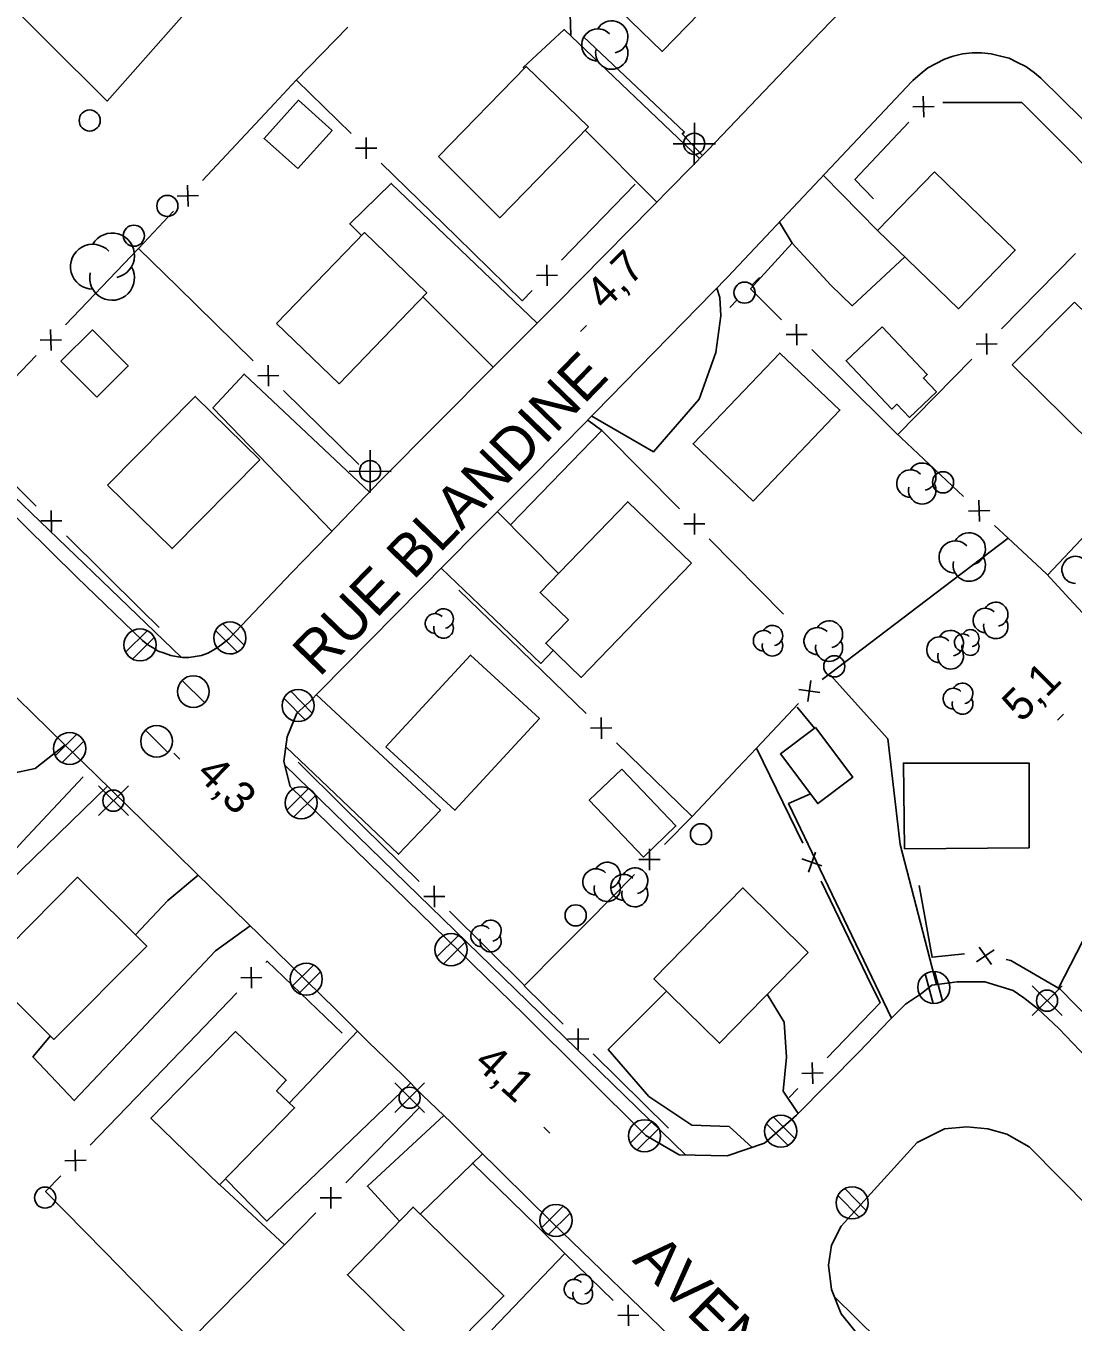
# Model space of a CAD drawing. Extents: x 381879 to 384696, y 5564785 to 5567594.
# Drawn here: x 382820 to 382919.1, y 5565094 to 5565216.7 of the extents above; entities that cross this region are included whole.
import ezdxf

# ---------------------------------------------------------------- set-up
doc = ezdxf.new("R2010")
doc.units = 0
for name, color, linetype in [('Niveau 19', 7, 'Continuous'), ('Niveau 21', 7, 'Continuous'), ('Niveau 22', 7, 'Continuous'), ('Niveau 3', 7, 'Continuous'), ('Niveau 31', 7, 'Continuous'), ('Niveau 36', 7, 'Continuous'), ('Niveau 37', 7, 'Continuous'), ('Niveau 44', 7, 'Continuous'), ('Niveau 56', 7, 'Continuous')]:
    doc.layers.add(name, color=color, linetype=linetype)

msp = doc.modelspace()

# ---------------------------------------------------------------- linework, layer by layer
at = {"layer": 'Niveau 19'}
for points in [[(382867.13, 5565212.62), (382867.03, 5565212.72), (382870.9, 5565216.3), (382883.72, 5565204.11)], [(382879.67, 5565199.97), (382872.9, 5565206.8)], [(382882.29, 5565206.6), (382882.08, 5565206.45), (382883.99, 5565204.38)], [(382895.43, 5565202.5), (382900.56, 5565197.3)], [(382851.72, 5565196.81), (382850.61, 5565197.92), (382854.54, 5565201.75), (382868.34, 5565188.54)], [(382892.49, 5565196.09), (382891.28, 5565198.08)], [(382896.14, 5565192.11), (382898.14, 5565190.18), (382903.13, 5565194.81)], [(382873.52, 5565179.74), (382879.37, 5565176.37), (382883.68, 5565181.35), (382885.25, 5565185.74), (382885.72, 5565189.22), (382885.64, 5565190.97), (382885.36, 5565191.84)], [(382864.18, 5565184.38), (382857.53, 5565191.02)], [(382852.49, 5565172.54), (382840.61, 5565183.71), (382837.67, 5565180.51), (382848.93, 5565168.84)], [(382874.48, 5565178.37), (382873.13, 5565179.34)], [(382870.36, 5565164.84), (382864.58, 5565170.68)], [(382859.26, 5565165.36), (382868.68, 5565156.33), (382869.87, 5565157.56)], [(382906.13, 5565125.95), (382902.69, 5565139.2), (382901.52, 5565149.2), (382896.1, 5565155.21)], [(382847.46, 5565153.36), (382859.19, 5565142.45), (382855.22, 5565138.29), (382844.57, 5565148.46)], [(382892.94, 5565152.2), (382894.6, 5565150.21)], [(382823.68, 5565148.62), (382820.84, 5565146.39), (382818.47, 5565145.89), (382816.26, 5565145.76), (382814.49, 5565144.8)], [(382827.7, 5565144.72), (382818.38, 5565135.66)], [(382894.21, 5565144), (382892.13, 5565143.08), (382901.87, 5565122.77)], [(382830.33, 5565130.66), (382833.39, 5565133.91), (382836.26, 5565136.31)], [(382841.2, 5565131.51), (382837.91, 5565129.14), (382830.82, 5565121.6), (382824.55, 5565114.98), (382820.64, 5565119.11), (382822.29, 5565121.09)], [(382880.58, 5565125.33), (382875.07, 5565119.82), (382878.92, 5565115.35), (382882.98, 5565112.65), (382886.5, 5565112.51), (382888.69, 5565110.54)], [(382893.05, 5565113.75), (382891.62, 5565115.88), (382891.95, 5565119.07), (382891.72, 5565122.39), (382890.12, 5565125.03)], [(382844.9, 5565114.77), (382851.36, 5565121.54)], [(382856.37, 5565116.63), (382842.76, 5565103.58), (382838.87, 5565107.58)], [(382855.32, 5565103.58), (382852.29, 5565106.88), (382859.51, 5565113.56)], [(382863.17, 5565109.94), (382857.29, 5565104.23)]]:
    msp.add_lwpolyline(points, dxfattribs=at)
at = {"layer": 'Niveau 21'}
for points in [[(382824.8, 5565164.5), (382807.34, 5565181.68), (382782.33, 5565205.76), (382775.2, 5565212.91), (382770.11, 5565218.27), (382766.65, 5565222.52), (382755.84, 5565237.66), (382740.99, 5565259.24), (382725.12, 5565282.01), (382720.5, 5565290.39)], [(382895.2, 5565216.1), (382897.2, 5565218.17)], [(382879.3, 5565199.6), (382884.5, 5565204.9), (382895.2, 5565216.1)], [(382916, 5565211.7), (382915.4, 5565212.2), (382914.6, 5565212.8), (382913.8, 5565213.2), (382913, 5565213.6), (382912.2, 5565213.8), (382911.3, 5565214), (382910.4, 5565214.1), (382909.5, 5565214.1), (382908.6, 5565214), (382907.7, 5565213.8), (382906.9, 5565213.5), (382906.1, 5565213.1), (382905.3, 5565212.7), (382904.6, 5565212.1), (382903.9, 5565211.5), (382903.8, 5565211.4)], [(382903.8, 5565211.4), (382886.4, 5565192.9), (382876.6, 5565182.9)], [(382921.8, 5565206), (382916, 5565211.7)], [(382864.4, 5565184.6), (382870.2, 5565190.4), (382879.3, 5565199.6)], [(382848.6, 5565168.5), (382853.5, 5565173.6), (382864.4, 5565184.6)], [(382876.6, 5565182.9), (382868.3, 5565174.4), (382862.8, 5565168.9)], [(382845.1, 5565164.9), (382848.6, 5565168.5)], [(382862.8, 5565168.9), (382859.7, 5565165.8)], [(382859.7, 5565165.8), (382847.8, 5565153.7)], [(382824.8, 5565164.5), (382831, 5565158.5)], [(382839.2, 5565158.7), (382845.1, 5565164.9)], [(382831, 5565158.5), (382831.5, 5565158.1), (382832, 5565157.8), (382832.5, 5565157.5), (382833.1, 5565157.3), (382833.7, 5565157.1), (382834.2, 5565157), (382834.8, 5565156.9), (382835.4, 5565156.9), (382836, 5565157), (382836.6, 5565157.1), (382837.2, 5565157.3), (382837.7, 5565157.6), (382838.2, 5565157.9), (382838.7, 5565158.3), (382839.2, 5565158.7)], [(382823.6, 5565148.7), (382816.2, 5565155.9)], [(382847.8, 5565153.7), (382846.8, 5565152.7)], [(382892.9, 5565113.6), (382889.87, 5565110.94), (382886.34, 5565109.74), (382881.77, 5565109.84), (382878.64, 5565111.66), (382867.14, 5565123.08), (382844.97, 5565144.7), (382844.39, 5565147.06), (382844.69, 5565149.39), (382845.6, 5565151.63), (382846.8, 5565152.7)], [(382826.6, 5565145.8), (382823.6, 5565148.7)], [(382837.6, 5565135), (382832.7, 5565139.8), (382826.6, 5565145.8)], [(382840.8, 5565131.9), (382837.6, 5565135)], [(382852.4, 5565120.5), (382849.3, 5565123.6), (382840.8, 5565131.9)], [(382901.7, 5565122.6), (382903.2, 5565124.1), (382904.7, 5565125.1)], [(382904.7, 5565125.1), (382905.7, 5565125.9), (382908.1, 5565126.2), (382910.7, 5565126.2), (382913.4, 5565125.4), (382914.4, 5565124.7)], [(382914.4, 5565124.7), (382915.7, 5565123.7), (382917.7, 5565121.8), (382919.7, 5565119.7), (382925.3, 5565114.2)], [(382892.9, 5565113.6), (382898.8, 5565119.6), (382901.7, 5565122.6)], [(382855.6, 5565117.4), (382852.4, 5565120.5)], [(382857.5, 5565115.5), (382855.6, 5565117.4)], [(382860.2, 5565112.9), (382857.5, 5565115.5)], [(382862.6, 5565110.5), (382860.2, 5565112.9)], [(382904.5, 5565086.9), (382899.2, 5565092.2), (382897.1, 5565094.8), (382896.2, 5565097.1), (382895.9, 5565099.4), (382896.2, 5565101.3), (382897.1, 5565103.1), (382904.3, 5565111), (382906.9, 5565112.3), (382909, 5565112.5), (382911, 5565112.3), (382912.8, 5565111.8), (382914.9, 5565110.6)], [(382881.8, 5565091.8), (382869.8, 5565103.4), (382862.6, 5565110.5)], [(382904.5, 5565086.9), (382911.78, 5565079.69), (382914.35, 5565078.8), (382917.4, 5565078.59), (382920.83, 5565079.88), (382924.9, 5565083.6), (382928.5, 5565087.84), (382929.75, 5565091.85), (382929.4, 5565094.85), (382927.21, 5565098.29), (382923.62, 5565101.8), (382914.9, 5565110.6)]]:
    msp.add_lwpolyline(points, dxfattribs=at)
at = {"layer": 'Niveau 22'}
for points in [[(382834.65, 5565156.92), (382817.13, 5565173.77), (382779.9, 5565210.11), (382774.91, 5565215.1), (382769.87, 5565220.59), (382762.75, 5565230.09), (382752.56, 5565244.68), (382735.46, 5565269.21), (382729.59, 5565277.68), (382723.47, 5565287.47), (382720.14, 5565294.97)], [(382882.37, 5565109.83), (382844.48, 5565146.71), (382844.47, 5565146.72)], [(382825.38, 5565145.62), (382819.66, 5565139.5), (382807.78, 5565126.23), (382800.69, 5565118.32), (382796.32, 5565113.46), (382789.86, 5565104.41), (382784.09, 5565097.15), (382781.22, 5565093.24), (382772.47, 5565081.79), (382766.54, 5565072.04), (382763.79, 5565066.25), (382762.4, 5565063.74)], [(382914.52, 5565078.79), (382904.8, 5565088.2), (382896.46, 5565096.44)]]:
    msp.add_lwpolyline(points, dxfattribs=at)
at = {"layer": 'Niveau 3'}
for p, q in [((382872.46, 5565187.75), (382873.03, 5565188.32)), ((382917.57, 5565150.98), (382918.14, 5565151.55)), ((382833.98, 5565147.86), (382834.55, 5565147.29)), ((382868.97, 5565112.46), (382869.54, 5565111.91))]:
    msp.add_line(p, q, dxfattribs=at)
at = {"layer": 'Niveau 31'}
for points in [[(382888.4, 5565222.7), (382880.19, 5565214.24), (382874.19, 5565220.05), (382882.4, 5565228.51)], [(382859, 5565204.3), (382864.8, 5565198.5), (382873.2, 5565207.1), (382867.3, 5565212.8)], [(382845.69, 5565203.15), (382842.51, 5565206.01), (382845.76, 5565209.62), (382848.94, 5565206.76)], [(382905.94, 5565202.85), (382913.59, 5565195.44), (382908.21, 5565189.89), (382900.56, 5565197.3)], [(382843.7, 5565188.5), (382849.6, 5565182.8), (382857.9, 5565191.4), (382852, 5565197.1)], [(382919.2, 5565190.5), (382913.3, 5565184.6), (382921, 5565177), (382926.9, 5565183)], [(382826.67, 5565181.52), (382823.29, 5565184.93), (382826.27, 5565187.89), (382829.65, 5565184.48)], [(382900.98, 5565188.19), (382905.25, 5565183.66), (382904.9, 5565183.33), (382906.13, 5565182.02), (382903.57, 5565179.61), (382902.39, 5565180.86), (382901.9, 5565180.4), (382897.58, 5565184.98)], [(382888.8, 5565171.7), (382883.1, 5565177.1), (382891.3, 5565185.7), (382897, 5565180.3)], [(382827.7, 5565173.2), (382833.8, 5565167.2), (382842.1, 5565175.6), (382836, 5565181.6)], [(382882.96, 5565165.82), (382872.52, 5565155.01), (382869.16, 5565158.25), (382871.3, 5565160.47), (382868.63, 5565163.05), (382876.92, 5565171.64)], [(382854.04, 5565148.46), (382862.03, 5565157.13), (382868.56, 5565151.12), (382860.57, 5565142.45)], [(382894.68, 5565150.27), (382898.22, 5565145.58), (382894.9, 5565143.08), (382891.36, 5565147.77)], [(382876.36, 5565146.33), (382881.48, 5565140.96), (382878.4, 5565138.02), (382873.28, 5565143.39)], [(382903.1, 5565138.8), (382903, 5565146.9), (382914.9, 5565146.9), (382914.9, 5565138.9)], [(382816.09, 5565127.26), (382824.86, 5565136.1), (382831.4, 5565129.6), (382822.62, 5565120.76)], [(382894, 5565129), (382887.8, 5565135.1), (382879.4, 5565126.5), (382885.6, 5565120.4)], [(382838.3, 5565107), (382845.4, 5565114.3), (382843.7, 5565115.9), (382844.6, 5565116.9), (382839.8, 5565121.5), (382831.8, 5565113.3)], [(382858.9, 5565090.1), (382865.2, 5565096.5), (382856.6, 5565104.9), (382850.4, 5565098.5)]]:
    msp.add_lwpolyline(points, close=True, dxfattribs=at)
at = {"layer": 'Niveau 36'}
for p, q in [((382883.21, 5565203.5), (382883.22, 5565207.48)), ((382885.21, 5565205.48), (382881.22, 5565205.5)), ((382889.39, 5565192.84), (382888.68, 5565192.14)), ((382886.57, 5565190.01), (382887.26, 5565190.73)), ((382852.54, 5565172.52), (382852.55, 5565176.5)), ((382854.54, 5565174.5), (382850.55, 5565174.52)), ((382831.46, 5565159.43), (382829.4, 5565157.39)), ((382837.92, 5565159.45), (382839.98, 5565157.41)), ((382840.62, 5565158.07), (382838.56, 5565160.11)), ((382830.06, 5565156.75), (382832.12, 5565158.79)), ((382836.89, 5565152.61), (382834.77, 5565154.73)), ((382847.07, 5565151.64), (382845.03, 5565153.7)), ((382844.39, 5565153.04), (382846.43, 5565150.98)), ((382824.8, 5565149.63), (382822.74, 5565147.59)), ((382833.41, 5565147.91), (382831.29, 5565150.03)), ((382823.4, 5565146.95), (382825.46, 5565148.99)), ((382829.67, 5565144.76), (382826.85, 5565141.94)), ((382829.67, 5565141.94), (382826.85, 5565144.76)), ((382846.71, 5565144.49), (382844.65, 5565142.45)), ((382845.31, 5565141.81), (382847.37, 5565143.85)), ((382860.89, 5565130.59), (382858.83, 5565128.55)), ((382859.49, 5565127.91), (382861.55, 5565129.95)), ((382847.19, 5565127.8), (382845.13, 5565125.76)), ((382845.79, 5565125.12), (382847.85, 5565127.16)), ((382905.07, 5565126.96), (382905.81, 5565124.16)), ((382906.69, 5565124.42), (382905.95, 5565127.22)), ((382918.01, 5565125.84), (382915.19, 5565123.02)), ((382918.01, 5565123.02), (382915.19, 5565125.84)), ((382857.7, 5565116.66), (382854.88, 5565113.84)), ((382857.7, 5565113.84), (382854.88, 5565116.66)), ((382879.2, 5565112.99), (382877.14, 5565110.95)), ((382892.73, 5565111.4), (382890.68, 5565113.45)), ((382877.8, 5565110.31), (382879.86, 5565112.35)), ((382890.05, 5565112.78), (382892.1, 5565110.73)), ((382896.81, 5565105.99), (382898.85, 5565103.93)), ((382899.49, 5565104.59), (382897.45, 5565106.65)), ((382870.82, 5565104.98), (382868.76, 5565102.94)), ((382869.42, 5565102.3), (382871.48, 5565104.34))]:
    msp.add_line(p, q, dxfattribs=at)
for centre, radius in [((382826.01, 5565207.7), 1), ((382883.21, 5565205.5), 1), ((382833.36, 5565199.62), 1), ((382830.19, 5565196.8), 1), ((382887.97, 5565191.42), 1), ((382852.54, 5565174.52), 1), ((382906.75, 5565173.47), 1), ((382830.77, 5565158.09), 1.52), ((382896.46, 5565156.06), 1), ((382835.82, 5565153.67), 1.5), ((382824.11, 5565148.29), 1.52), ((382832.34, 5565148.97), 1.5), ((382828.25, 5565143.35), 1), ((382846.02, 5565143.15), 1.52), ((382883.85, 5565140.17), 1), ((382871.99, 5565132.5), 1), ((382860.2, 5565129.25), 1.52), ((382846.5, 5565126.46), 1.52), ((382916.59, 5565124.43), 1), ((382856.28, 5565115.25), 1), ((382878.51, 5565111.65), 1.52), ((382821.79, 5565105.8), 1), ((382870.13, 5565103.64), 1.52)]:
    msp.add_circle(centre, radius, dxfattribs=at)
for centre, major_axis, ratio in [((382839.27, 5565158.75), (0.02, 1.52), 0.999984), ((382845.73, 5565152.35), (-0.01, -1.52), 0.999981), ((382905.88, 5565125.68), (0.01, -1.52), 0.999981), ((382891.39, 5565112.08), (0.01, 1.52), 0.999981), ((382898.15, 5565105.3), (-0.02, -1.52), 0.999984)]:
    msp.add_ellipse(centre, major_axis=major_axis, ratio=ratio, dxfattribs=at)
at = {"layer": 'Niveau 37'}
for p, q in [((382871.47, 5565217.79), (382871.53, 5565215.79)), ((382904.93, 5565208.01), (382904.87, 5565210.02)), ((382905.9, 5565209.04), (382903.9, 5565208.98)), ((382852.16, 5565206.08), (382852.18, 5565204.08)), ((382853.17, 5565205.09), (382851.17, 5565205.07)), ((382835.33, 5565199.56), (382835.27, 5565201.57)), ((382836.3, 5565200.6), (382834.3, 5565200.53)), ((382869.25, 5565194.06), (382869.29, 5565192.06)), ((382868.27, 5565193.04), (382870.27, 5565193.08)), ((382822.31, 5565187.93), (382822.36, 5565185.93)), ((382892.91, 5565186.44), (382892.9, 5565188.44)), ((382821.33, 5565186.91), (382823.34, 5565186.95)), ((382891.9, 5565187.44), (382893.91, 5565187.45)), ((382911.87, 5565186.56), (382909.87, 5565186.54)), ((382910.88, 5565185.55), (382910.86, 5565187.55)), ((382842.91, 5565184.57), (382842.93, 5565182.57)), ((382843.92, 5565183.58), (382841.92, 5565183.56)), ((382910.2, 5565169.77), (382910.13, 5565171.77)), ((382822.38, 5565168.82), (382822.37, 5565170.82)), ((382883.23, 5565170.53), (382883.22, 5565168.53)), ((382909.16, 5565170.74), (382911.17, 5565170.8)), ((382821.38, 5565169.82), (382823.38, 5565169.83)), ((382884.22, 5565169.53), (382882.22, 5565169.54)), ((382893.97, 5565152.74), (382894.24, 5565154.72)), ((382895.1, 5565153.6), (382893.12, 5565153.87)), ((382874.39, 5565151.21), (382874.42, 5565149.21)), ((382875.41, 5565150.23), (382873.4, 5565150.2)), ((382878.99, 5565136.79), (382878.98, 5565138.79)), ((382879.98, 5565137.79), (382877.98, 5565137.79)), ((382893.4, 5565137.85), (382895.29, 5565137.2)), ((382894.01, 5565136.58), (382894.67, 5565138.47)), ((382858.61, 5565135.3), (382858.62, 5565133.29)), ((382859.62, 5565134.3), (382857.61, 5565134.29)), ((382909.93, 5565128.09), (382911.58, 5565129.23)), ((382911.33, 5565127.84), (382910.18, 5565129.48)), ((382841.29, 5565127.61), (382841.32, 5565125.61)), ((382840.3, 5565126.59), (382842.31, 5565126.63)), ((382872.23, 5565121.8), (382872.24, 5565119.8)), ((382873.23, 5565120.81), (382871.23, 5565120.8)), ((382894.38, 5565118.58), (382894.42, 5565116.57)), ((382893.4, 5565117.55), (382895.4, 5565117.6)), ((382823.66, 5565109.29), (382825.66, 5565109.33)), ((382824.64, 5565110.32), (382824.68, 5565108.31)), ((382848.82, 5565106.79), (382848.83, 5565104.78)), ((382847.82, 5565105.78), (382849.83, 5565105.79)), ((382876.96, 5565095.66), (382876.98, 5565093.66)), ((382877.97, 5565094.67), (382875.97, 5565094.65))]:
    msp.add_line(p, q, dxfattribs=at)
for points in [[(382843.5, 5565209.32), (382845.56, 5565211.52), (382850.43, 5565216.54)], [(382882.29, 5565206.6), (382872.71, 5565215.64)], [(382850.74, 5565206.48), (382845.57, 5565211.53)], [(382836.67, 5565202.02), (382843.5, 5565209.32)], [(382906.72, 5565209.42), (382914.21, 5565209.39), (382915.99, 5565207.61)], [(382900.17, 5565200.28), (382898.42, 5565202.13), (382903.53, 5565207.56)], [(382915.99, 5565207.61), (382923.05, 5565200.53)], [(382860.76, 5565196.69), (382853.6, 5565203.68)], [(382877.61, 5565201.69), (382870.66, 5565194.5)], [(382834.34, 5565191.96), (382830.64, 5565195.59), (382833.93, 5565199.11)], [(382867.88, 5565191.62), (382866.94, 5565190.65), (382860.76, 5565196.69)], [(382830.64, 5565195.59), (382823.72, 5565188.37)], [(382892.49, 5565196.09), (382888.54, 5565191.77), (382891.48, 5565188.85)], [(382892.49, 5565196.09), (382896.14, 5565192.11)], [(382912.27, 5565187.98), (382919.27, 5565195.12)], [(382841.49, 5565184.97), (382834.34, 5565191.96)], [(382820.95, 5565185.48), (382814.03, 5565178.27)], [(382894.33, 5565186.03), (382901.43, 5565179)], [(382902.47, 5565177.98), (382909.47, 5565185.12)], [(382851.49, 5565175.17), (382844.35, 5565182.17)], [(382814.03, 5565178.27), (382813.94, 5565178.17), (382820.96, 5565171.23)], [(382874.78, 5565178.06), (382874.48, 5565178.37), (382865.85, 5565169.47)], [(382881.82, 5565170.95), (382874.78, 5565178.06)], [(382901.43, 5565179), (382902.26, 5565178.17), (382908.7, 5565172.14)], [(382916.65, 5565164.69), (382923.52, 5565171.96)], [(382911.62, 5565169.4), (382912.92, 5565168.19), (382916.53, 5565164.81), (382918.76, 5565162.4)], [(382823.8, 5565168.42), (382830.91, 5565161.38)], [(382891.66, 5565161), (382884.63, 5565168.11)], [(382905.18, 5565162.32), (382912.91, 5565168.19), (382912.92, 5565168.19)], [(382865.79, 5565158.57), (382860.95, 5565163.26)], [(382895.31, 5565154.82), (382905.18, 5565162.32)], [(382918.76, 5565162.4), (382925.55, 5565155.06)], [(382830.91, 5565161.38), (382832.59, 5565159.72)], [(382872.97, 5565151.61), (382865.79, 5565158.57)], [(382887.31, 5565146.42), (382889.1, 5565148.32), (382893.09, 5565152.55)], [(382883.02, 5565141.86), (382875.84, 5565148.82)], [(382889.1, 5565148.32), (382893.47, 5565139.32)], [(382850.07, 5565142.72), (382845.72, 5565147.01)], [(382880.39, 5565139.21), (382883.02, 5565141.86), (382883.07, 5565141.91), (382887.31, 5565146.42)], [(382857.19, 5565135.7), (382850.07, 5565142.72)], [(382870.53, 5565129.27), (382873.11, 5565131.87), (382877.57, 5565136.37)], [(382895.21, 5565135.73), (382899.58, 5565126.73)], [(382904.49, 5565135.34), (382905.72, 5565128.53), (382908.78, 5565128.86)], [(382917.69, 5565125.61), (382922.26, 5565134.51)], [(382867.16, 5565125.87), (382860.04, 5565132.89)], [(382870.81, 5565122.21), (382867.13, 5565125.84), (382867.16, 5565125.87), (382870.53, 5565129.27)], [(382849.9, 5565121.34), (382842.8, 5565128.16), (382842.69, 5565128.05)], [(382912.72, 5565128.31), (382913.16, 5565128.23), (382917.84, 5565125.52), (382920.74, 5565122.55)], [(382899.58, 5565126.73), (382900.79, 5565124.24), (382895.78, 5565119.02)], [(382839.92, 5565125.17), (382832.98, 5565117.96)], [(382880.77, 5565112.37), (382873.65, 5565119.4)], [(382832.98, 5565117.96), (382826.05, 5565110.76)], [(382893.02, 5565116.13), (382892.18, 5565115.26)], [(382857.24, 5565114.34), (382850.23, 5565107.21)], [(382868.39, 5565103.05), (382862.19, 5565109.1)], [(382823.28, 5565107.87), (382821.84, 5565106.38), (382827.39, 5565100.72)], [(382838.31, 5565107.01), (382844.43, 5565101.32)], [(382847.42, 5565104.36), (382844.43, 5565101.32), (382843.95, 5565100.83), (382840.41, 5565097.23)], [(382875.54, 5565096.06), (382870.97, 5565100.52), (382868.39, 5565103.05)], [(382827.39, 5565100.72), (382835.59, 5565092.34)], [(382870.97, 5565100.52), (382864.06, 5565093.29)], [(382840.41, 5565097.23), (382835.59, 5565092.34), (382833.39, 5565090.1)]]:
    msp.add_lwpolyline(points, dxfattribs=at)
at = {"layer": 'Niveau 44'}
for centre, radius, start, end in [((382875.41, 5565215.61), 1.53, 282.2692, 149.7262), ((382874.09, 5565214.84), 1.53, 44.1153, 269.8039), ((382875.41, 5565214.08), 1.53, 166.9368, 29.6212), ((382828.13, 5565194.93), 2.12, 282.2692, 149.7262), ((382826.31, 5565193.87), 2.12, 44.1153, 269.8039), ((382828.13, 5565192.81), 2.12, 166.9368, 29.6212), ((382903.67, 5565173.35), 1.3, 44.1153, 269.8039), ((382904.78, 5565174), 1.3, 282.2692, 149.7262), ((382904.78, 5565172.71), 1.3, 166.9368, 29.6212), ((382909.23, 5565167.17), 1.53, 282.2692, 149.7262), ((382907.91, 5565166.4), 1.53, 44.1153, 269.8039), ((382909.23, 5565165.64), 1.53, 166.9368, 29.6212), ((382919.28, 5565165.19), 1.28, 44.1153, 269.8039), ((382911.74, 5565160.98), 1.15, 282.2692, 149.7262), ((382858.69, 5565160.12), 0.929, 44.1153, 269.8039), ((382859.49, 5565160.58), 0.929, 282.2692, 149.7262), ((382910.75, 5565160.41), 1.15, 44.1153, 269.8039), ((382859.49, 5565159.65), 0.929, 166.9368, 29.6212), ((382889.77, 5565158.48), 0.969, 44.1153, 269.8039), ((382890.61, 5565158.97), 0.969, 282.2692, 149.7262), ((382894.87, 5565158.45), 1.28, 44.1153, 269.8039), ((382895.97, 5565159.09), 1.28, 282.2692, 149.7262), ((382907.47, 5565158.24), 1.22, 282.2692, 149.7262), ((382909.34, 5565158.72), 0.815, 282.2692, 149.7262), ((382911.74, 5565159.83), 1.15, 166.9368, 29.6212), ((382890.61, 5565158), 0.969, 166.9368, 29.6212), ((382895.97, 5565157.81), 1.28, 166.9368, 29.6212), ((382906.42, 5565157.63), 1.22, 44.1153, 269.8039), ((382908.64, 5565158.31), 0.815, 44.1153, 269.8039), ((382909.34, 5565157.91), 0.815, 166.9368, 29.6212), ((382907.47, 5565157.02), 1.22, 166.9368, 29.6212), ((382907.74, 5565153), 0.982, 44.1153, 269.8039), ((382908.59, 5565153.49), 0.982, 282.2692, 149.7262), ((382908.59, 5565152.51), 0.982, 166.9368, 29.6212), ((382874.98, 5565136.29), 1.24, 282.2692, 149.7262), ((382873.91, 5565135.67), 1.24, 44.1153, 269.8039), ((382876.53, 5565135.15), 1.23, 44.1153, 269.8039), ((382877.59, 5565135.77), 1.23, 282.2692, 149.7262), ((382874.98, 5565135.05), 1.24, 166.9368, 29.6212), ((382877.59, 5565134.54), 1.23, 166.9368, 29.6212), ((382863.08, 5565130.54), 1, 44.1153, 269.8039), ((382863.94, 5565131.04), 1, 282.2692, 149.7262), ((382863.94, 5565130.04), 1, 166.9368, 29.6212), ((382872.66, 5565097.6), 0.935, 282.2692, 149.7262), ((382871.85, 5565097.13), 0.935, 44.1153, 269.8039), ((382872.66, 5565096.66), 0.935, 166.9368, 29.6212)]:
    msp.add_arc(centre, radius, start, end, dxfattribs=at)
at = {"layer": 'Niveau 56'}
msp.add_lwpolyline([(382828.57, 5565247.27), (382846.54, 5565230.9), (382827.65, 5565209.54), (382810.43, 5565226.65), (382828.57, 5565247.27)], dxfattribs=at)

# ---------------------------------------------------------------- texts
at = {"layer": 'Niveau 21'}
for s, height, rotation, p in [('RUE BLANDINE', 3.9998, 45.8941, (382847.74, 5565154.96)), ('AVENUE ARNAUD', 3.9997, 315.5958, (382877.26, 5565099.8))]:
    msp.add_text(s, height=height, rotation=rotation, dxfattribs=at).set_placement(p)
at = {"layer": 'Niveau 3'}
for s, rotation, p in [('4,7', 44.7717, (382874.76, 5565189.64)), ('5,1', 44.7717, (382914.16, 5565150.67)), ('4,3  ', 315.2292, (382835.97, 5565145.78)), ('4,1  ', 317.8593, (382862.25, 5565118.37))]:
    msp.add_text(s, height=3, rotation=rotation, dxfattribs=at).set_placement(p)

doc.saveas('drawing.dxf')
